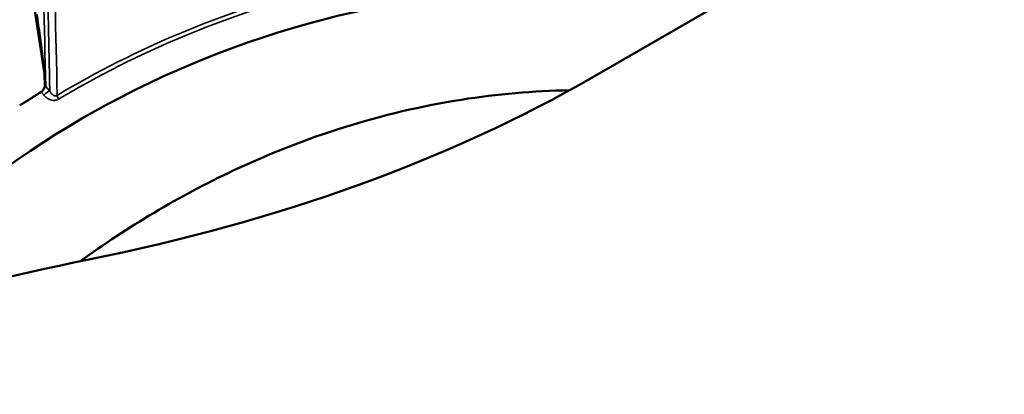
# Model space of a CAD drawing. Header units: millimetres. Extents: x 0 to 6049, y -120 to 1682.
# Tile 525 of 656: x 2057.9 to 2072.7, y 814.02 to 819.65. Entities that reach past the tile are written whole.
import ezdxf

# ---------------------------------------------------------------- set-up
doc = ezdxf.new("R2010")
doc.units = ezdxf.units.MM
doc.header["$LTSCALE"] = 2
doc.layers.add('Sichtbar (ISO)', color=7, linetype='Continuous', lineweight=50)
doc.layers.add('Sichtbar schmal (ISO)', color=7, linetype='Continuous', lineweight=35)

msp = doc.modelspace()

# ---------------------------------------------------------------- linework, layer by layer
at = {"layer": 'Sichtbar (ISO)'}
for p, q in [((2098.547, 837.282), (2066.513, 818.788)), ((2056.848, 828.057), (2058.271, 818.84)), ((2058.271, 818.84), (2058.276, 818.654))]:
    msp.add_line(p, q, dxfattribs=at)
for centre, major_axis, ratio, start_param, end_param in [((2065.635, 809.623), (12.472, 1.739), 0.831833, 1.22084, 2.426222), ((2052.371, 826.953), (20, 0), 0.57735, 5.04676, 5.497787), ((2058.187, 818.635), (-0.0739, -0.0674), 0.738833, 1.342139, 2.348304), ((2058.205, 818.614), (-0.0646, -0.057), 0.502228, 2.552964, 2.74343), ((2067.139, 802.411), (25, 0), 0.57735, 1.905168, 2.206985)]:
    msp.add_ellipse(centre, major_axis=major_axis, ratio=ratio, start_param=start_param, end_param=end_param, dxfattribs=at)
for points, knots in [([(2058.153, 819.729), (2058.158, 819.702), (2058.162, 819.675), (2058.18, 819.548), (2058.195, 819.443), (2058.231, 819.172), (2058.252, 819.003), (2058.271, 818.84)], [0.0352948, 0.0352948, 0.0352948, 0.0352948, 0.0488343, 0.0488343, 0.0976685, 0.0976685, 0.1731541, 0.1731541, 0.1731541, 0.1731541]), ([(2058.806, 816.019), (2059.52, 816.537), (2060.286, 816.997), (2062.185, 817.89), (2063.339, 818.26), (2065.075, 818.534), (2065.619, 818.582), (2066.162, 818.59)], [-1.7242508, -1.7242508, -1.7242508, -1.7242508, -1.4459201, -1.4459201, -1.0799897, -1.0799897, -0.9158306, -0.9158306, -0.9158306, -0.9158306])]:
    msp.add_open_spline(points, degree=3, knots=knots, dxfattribs=at)
msp.add_rational_spline([(2057.897, 818.364), (2058.058, 818.464), (2058.219, 818.566)], [1.69312184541, 1.69337500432, 1.69322830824], degree=2, dxfattribs=at)
at = {"layer": 'Sichtbar schmal (ISO)'}
msp.add_line((2058.349, 818.578), (2058.288, 818.648), dxfattribs=at)
for centre, major_axis, ratio, start_param, end_param in [((3370.082, 150.895), (-1216.486, 983.297), 0.499754, 0.398402, 0.40125), ((3362.978, 155.255), (-1210.304, 975.07), 0.499691, 0.396314, 0.399284), ((2065.606, 809.833), (12.811, 1.786), 0.831833, 1.711547, 2.042582), ((2065.611, 809.795), (-12.782, -1.782), 0.831833, 4.853139, 5.184175), ((2058.234, 818.581), (-0.0756, -0.0654), 0.293053, 3.69161, 3.915789), ((2058.234, 818.581), (0.1, 0.0024), 0.797373, 0.97576, 1.12153), ((2058.295, 818.511), (-0.0756, -0.0654), 0.293053, 3.69244, 4.921171), ((2058.515, 818.447), (-0.0514, 0.0858), 0.252251, 0.553703, 1.321648)]:
    msp.add_ellipse(centre, major_axis=major_axis, ratio=ratio, start_param=start_param, end_param=end_param, dxfattribs=at)
for points, knots in [([(2058.295, 821.291), (2058.296, 821.204), (2058.301, 820.767), (2058.319, 820.002), (2058.337, 819.183), (2058.346, 818.718), (2058.349, 818.578)], [0.0000079, 0.0000079, 0.0000079, 0.0000079, 0.0960517, 0.485035, 0.8451359, 0.9999671, 0.9999671, 0.9999671, 0.9999671]), ([(2058.219, 818.566), (2058.224, 818.561), (2058.228, 818.556), (2058.233, 818.551), (2058.237, 818.545), (2058.242, 818.54), (2058.246, 818.535), (2058.251, 818.53), (2058.256, 818.524), (2058.26, 818.519)], [0, 0, 0, 0, 0.3333333, 0.3333333, 0.3333333, 0.6666667, 0.6666667, 0.6666667, 0.9999867, 0.9999867, 0.9999867, 0.9999867]), ([(2058.46, 818.513), (2058.455, 818.51), (2058.449, 818.507), (2058.442, 818.506), (2058.437, 818.505), (2058.432, 818.505), (2058.426, 818.506), (2058.421, 818.507), (2058.416, 818.509), (2058.412, 818.511), (2058.407, 818.513), (2058.402, 818.516), (2058.398, 818.519), (2058.393, 818.523), (2058.389, 818.526), (2058.385, 818.53), (2058.38, 818.534), (2058.376, 818.539), (2058.372, 818.544), (2058.368, 818.549), (2058.364, 818.554), (2058.36, 818.56), (2058.357, 818.566), (2058.353, 818.572), (2058.349, 818.578)], [0, 0, 0, 0, 0.145456, 0.145456, 0.145456, 0.271427, 0.271427, 0.271427, 0.388202, 0.388202, 0.388202, 0.503784, 0.503784, 0.503784, 0.620583, 0.620583, 0.620583, 0.740299, 0.740299, 0.740299, 0.865927, 0.865927, 0.865927, 1, 1, 1, 1])]:
    msp.add_open_spline(points, degree=3, knots=knots, dxfattribs=at)
msp.add_open_spline([(2058.481, 818.456), (2058.473, 818.45), (2058.453, 818.442), (2058.42, 818.436), (2058.382, 818.439), (2058.341, 818.453), (2058.3, 818.479), (2058.273, 818.504), (2058.26, 818.519)], degree=3, dxfattribs=at)

doc.saveas('drawing.dxf')
